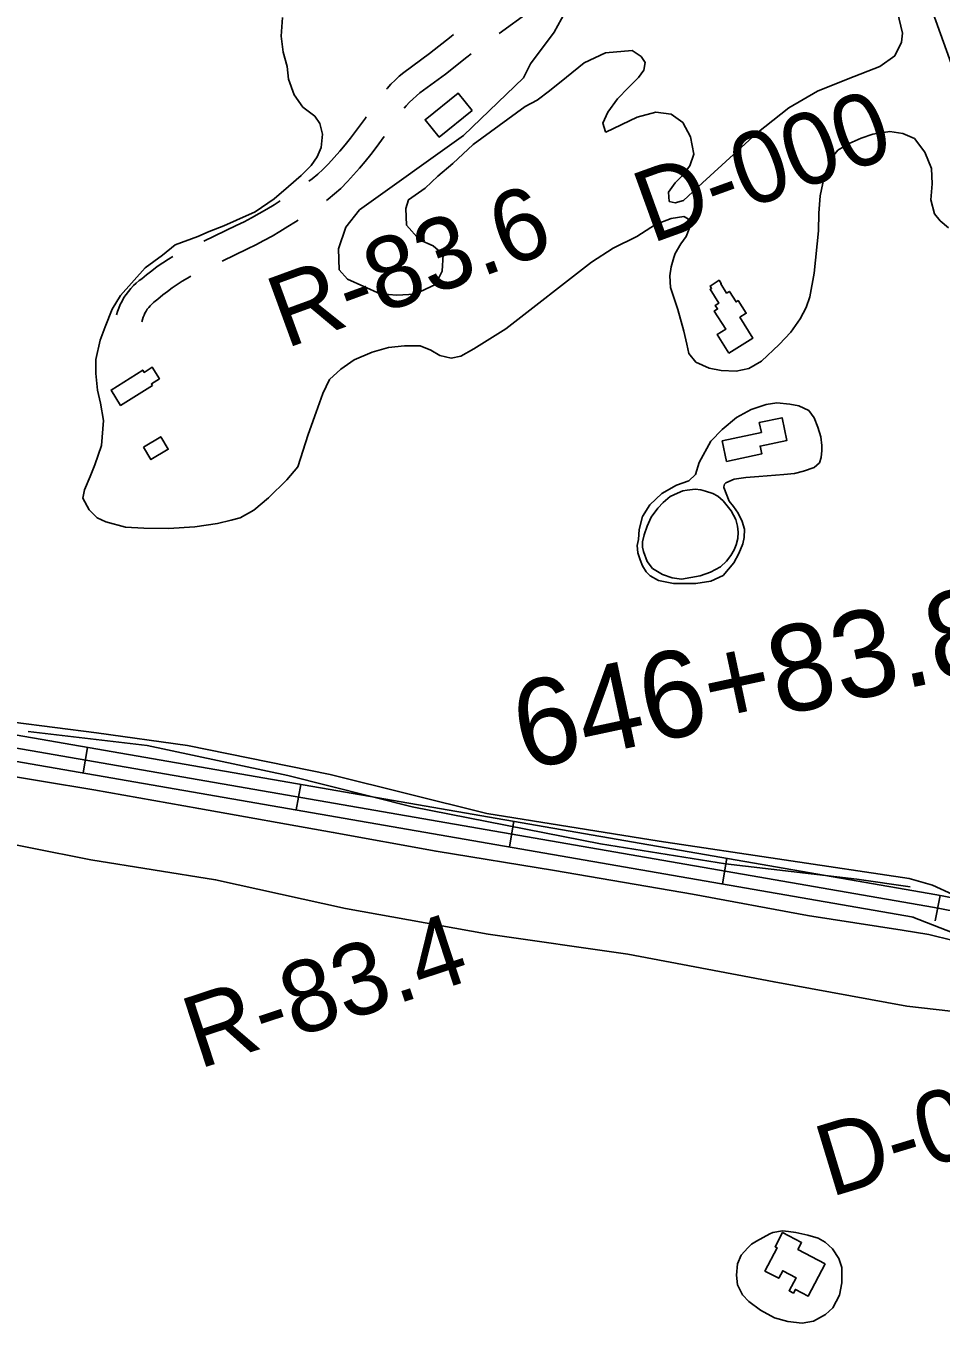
# Model space of a CAD drawing. Extents: x 3715084 to 3753216, y 488173 to 513963.
# Drawn here: x 3730504 to 3731562, y 507365 to 508865 of the extents above; entities that cross this region are included whole.
import ezdxf

# ---------------------------------------------------------------- set-up
doc = ezdxf.new("R2010")
doc.units = 0
for name, color, linetype in [('V-BLDG-OTLN', 7, 'Continuous'), ('V-RIVR-RANG-IDEN', 7, 'Continuous'), ('V-ROAD-CNTR', 7, 'Continuous'), ('V-SITE-VEGE', 7, 'Continuous'), ('V-SURV-IDEN', 7, 'Continuous'), ('V-TOPO-SHOR', 7, 'Continuous')]:
    doc.layers.add(name, color=color, linetype=linetype)

msp = doc.modelspace()

# ---------------------------------------------------------------- linework, layer by layer
at = {"layer": 'V-BLDG-OTLN'}
for points in [[(3731019.9, 508767.3), (3730981.9, 508736.5), (3730965.6, 508756.5), (3731003.6, 508787.4)], [(3731316.6, 508486.5), (3731303, 508508), (3731313, 508514.3), (3731299.7, 508535.3), (3731303.6, 508537.7), (3731301, 508541.9), (3731305.1, 508544.5), (3731294.9, 508560.5), (3731296.6, 508561.5), (3731294.9, 508564.2), (3731305.4, 508570.9), (3731307.8, 508567.1), (3731307.3, 508566.8), (3731314.1, 508556), (3731317.3, 508558.1), (3731325, 508545.9), (3731327.4, 508547.4), (3731336.7, 508532.7), (3731329.4, 508528.1), (3731344.5, 508504.1)], [(3730650.3, 508449.1), (3730613.6, 508426.1), (3730602.5, 508443.9), (3730639.2, 508467), (3730640.8, 508464.4), (3730650.2, 508470.3), (3730658.5, 508457), (3730649.1, 508451.1)], [(3731309, 508385.3), (3731354.2, 508394.9), (3731351.8, 508406.3), (3731378.2, 508411.9), (3731383.7, 508385.7), (3731352.7, 508379.1), (3731354.6, 508370.1), (3731314, 508361.5)], [(3730639.9, 508377.9), (3730659.9, 508390), (3730668.6, 508375.6), (3730648.6, 508363.5)], [(3731428, 507433.6), (3731408.4, 507396.3), (3731393.5, 507404.1), (3731391.2, 507399.8), (3731386.3, 507402.4), (3731394.3, 507417.6), (3731378.9, 507425.7), (3731374.3, 507417), (3731358.4, 507425.3), (3731372.5, 507452), (3731370.1, 507453.3), (3731378.7, 507469.7), (3731400.7, 507458.2), (3731396.5, 507450.2)]]:
    msp.add_lwpolyline(points, close=True, dxfattribs=at)
at = {"layer": 'V-ROAD-CNTR'}
for p, q in [((3730570.2, 508001.3), (3730575.4, 508030.8)), ((3730816.5, 507958.5), (3730821.7, 507988)), ((3731062.9, 507915.7), (3731068, 507945.3)), ((3731309.2, 507873), (3731314.3, 507902.5)), ((3731555.2, 507830.2), (3731560.9, 507859.6))]:
    msp.add_line(p, q, dxfattribs=at)
for points in [[(3731461.5, 509134.9), (3731484, 509071.6), (3731592.9, 508767.9), (3731694.4, 508482.5), (3731719.5, 508413.9), (3731731.7, 508379.3), (3731745.2, 508341.6), (3731756.2, 508312.1), (3731763.6, 508286.3), (3731775.1, 508254.9), (3731785.6, 508221.6), (3731794.5, 508189.1), (3731801.2, 508151.8), (3731810, 508119.1), (3731885.4, 507789.6)], [(3731131.4, 508916), (3731086.1, 508881.8), (3731051.2, 508856.3)], [(3730998.4, 508854.9), (3730995.5, 508852.8), (3730970.8, 508833), (3730941, 508811.3), (3730935.7, 508806.8), (3730930.8, 508802.3), (3730926, 508797.6), (3730921.5, 508792.7), (3730920.9, 508792.1)], [(3731018.9, 508832.7), (3731013.8, 508828.9), (3730989, 508809.1), (3730959.5, 508787.6), (3730955.5, 508784.2), (3730951.4, 508780.5), (3730947.5, 508776.7), (3730943.8, 508772.7), (3730941.4, 508769.9)], [(3730897.5, 508759.7), (3730896.7, 508758.5), (3730891, 508750.6), (3730885.2, 508742.8), (3730879.2, 508735.1), (3730873.1, 508727.5), (3730866.8, 508720), (3730860.4, 508712.7), (3730853.8, 508705.5), (3730847.5, 508698.9), (3730841.5, 508693.7), (3730834.8, 508688.3), (3730831.1, 508685.4)], [(3730918.3, 508737.2), (3730915.3, 508732.9), (3730909.1, 508724.6), (3730902.7, 508716.4), (3730896.2, 508708.4), (3730889.6, 508700.5), (3730882.7, 508692.7), (3730875.8, 508685), (3730868.2, 508677.1), (3730860.7, 508670.7), (3730853.5, 508664.8), (3730851.5, 508663.3)], [(3730798.1, 508662.9), (3730790.9, 508658.2), (3730782.4, 508653), (3730773.8, 508648), (3730765, 508643.2), (3730756.2, 508638.5), (3730747.1, 508634.1), (3730709.7, 508616.3)], [(3730818.7, 508640.5), (3730815.6, 508638.5), (3730806.9, 508632.9), (3730797.8, 508627.3), (3730788.6, 508621.9), (3730779.2, 508616.7), (3730769.7, 508611.8), (3730760.2, 508607.1), (3730730.8, 508593.1)], [(3730674, 508598.3), (3730669.1, 508595.4), (3730662.4, 508591.2), (3730655.9, 508586.7), (3730649.5, 508582), (3730643.3, 508577.1), (3730637.9, 508572.5), (3730635.2, 508570.5), (3730631.7, 508567.7), (3730628.4, 508564.7), (3730625.4, 508561.5), (3730622.5, 508558.1), (3730619.8, 508554.5), (3730617.4, 508550.8), (3730615.2, 508546.9), (3730613.2, 508542.9), (3730611.5, 508538.8), (3730610.1, 508534.6), (3730609, 508530.8)], [(3730694.8, 508575.6), (3730690.8, 508573.4), (3730684.8, 508569.9), (3730679, 508566.2), (3730673.3, 508562.2), (3730667.7, 508558.1), (3730662.3, 508553.9), (3730656.4, 508548.9), (3730653.4, 508546.7), (3730651.4, 508545.1), (3730649.5, 508543.3), (3730647.7, 508541.4), (3730646, 508539.4), (3730644.4, 508537.3), (3730643, 508535.1), (3730641.7, 508532.8), (3730640.6, 508530.5), (3730639.5, 508528.1), (3730638.7, 508525.6), (3730637.9, 508522.7)], [(3731885.4, 507789.6), (3731882.8, 507790), (3731805.7, 507812.4), (3731556.9, 507860.4), (3728800.2, 508339), (3728637.3, 508368.9)], [(3732014, 507621), (3732000.1, 507639.4), (3731970.8, 507679), (3731946.9, 507708.2), (3731931.2, 507723.8), (3731921.1, 507737), (3731908.5, 507752.9), (3731902.6, 507766.2), (3731892.2, 507773.5), (3731879.6, 507775.3), (3731802.2, 507797.8), (3731554.2, 507845.7), (3728797.6, 508324.2), (3728634.6, 508354.2)], [(3731530.2, 507834.6), (3728795, 508309.4), (3728631.9, 508339.4)], [(3731529.3, 507834.3), (3731606.5, 507804.4), (3731618.7, 507799.5), (3731622.4, 507797.9)]]:
    msp.add_lwpolyline(points, dxfattribs=at)
at = {"layer": 'V-SITE-VEGE'}
for p, q in [((3730800.5, 508874.9), (3730799.3, 508853.2)), ((3730799.3, 508853.2), (3730801.6, 508834.5)), ((3730801.6, 508834.5), (3730806.2, 508818.2)), ((3730806.2, 508818.2), (3730807.8, 508803.5)), ((3730807.8, 508803.5), (3730814, 508785.2)), ((3730814, 508785.2), (3730824.1, 508771.2)), ((3730824.1, 508771.2), (3730838, 508760.7)), ((3730838, 508760.7), (3730843.8, 508752.1)), ((3730843.8, 508752.1), (3730846.9, 508739.7)), ((3730846.9, 508739.7), (3730845.4, 508724.6)), ((3731455.9, 508728.9), (3731469.5, 508735.1)), ((3731469.5, 508735.1), (3731483.1, 508739.7)), ((3731483.1, 508739.7), (3731502.6, 508742.8)), ((3731502.6, 508742.8), (3731517.7, 508740.8)), ((3731517.7, 508740.8), (3731531.3, 508735)), ((3731531.3, 508735), (3731543.3, 508719)), ((3730845.4, 508724.6), (3730840.7, 508713.7)), ((3731434.9, 508711.8), (3731442.7, 508721.5)), ((3731442.7, 508721.5), (3731455.9, 508728.9)), ((3730840.7, 508713.7), (3730833.7, 508703.6)), ((3731426.8, 508690.4), (3731434.9, 508711.8)), ((3731543.3, 508719), (3731550.7, 508700)), ((3730822.4, 508692), (3730807.6, 508679.2)), ((3730833.7, 508703.6), (3730822.4, 508692)), ((3731422.1, 508668.7), (3731426.8, 508690.4)), ((3731550.7, 508700), (3731551.8, 508682.5)), ((3730807.6, 508679.2), (3730790.9, 508665.2)), ((3731551.8, 508682.5), (3731550.2, 508663.9)), ((3730790.9, 508665.2), (3730769.1, 508650.1)), ((3731420.5, 508648.5), (3731422.1, 508668.7)), ((3731550.2, 508663.9), (3731554.5, 508647.6)), ((3730769.1, 508650.1), (3730747.4, 508640.4)), ((3731250, 508642.5), (3731264.7, 508644.8)), ((3731264.7, 508644.8), (3731269.8, 508642.1)), ((3731420.1, 508627.9), (3731420.5, 508648.5)), ((3731554.5, 508647.6), (3731561.1, 508639.8)), ((3730733, 508633.8), (3730715.9, 508627.2)), ((3730747.4, 508640.4), (3730733, 508633.8)), ((3731210.3, 508621.6), (3731231.7, 508635.5)), ((3731231.7, 508635.5), (3731250, 508642.5)), ((3731270.9, 508630.4), (3731267.4, 508621.5)), ((3731269.8, 508642.1), (3731270.9, 508630.4)), ((3731561.1, 508639.8), (3731570.4, 508631.6)), ((3730702.7, 508621.4), (3730676.6, 508611.8)), ((3730715.9, 508627.2), (3730702.7, 508621.4)), ((3731183.1, 508608), (3731210.3, 508621.6)), ((3731267.4, 508621.5), (3731261.2, 508613)), ((3731415.4, 508579), (3731420.1, 508627.9)), ((3730661.9, 508600.1), (3730642, 508585.4)), ((3730676.6, 508611.8), (3730661.9, 508600.1)), ((3731157.9, 508591.7), (3731183.1, 508608)), ((3731254.6, 508601.7), (3731253, 508597.4)), ((3731261.2, 508613), (3731254.6, 508601.7)), ((3730642, 508585.4), (3730613.3, 508553.2)), ((3731058.7, 508514.6), (3731157.9, 508591.7)), ((3731249.9, 508586.6), (3731248.3, 508576.1)), ((3731253, 508597.4), (3731249.9, 508586.6)), ((3731248.3, 508576.1), (3731249.1, 508562.5)), ((3731410.3, 508551.8), (3731415.4, 508579)), ((3731249.1, 508562.5), (3731257.6, 508537.2)), ((3730613.3, 508553.2), (3730603.9, 508537.3)), ((3731399, 508526.2), (3731406, 508539.4)), ((3731406, 508539.4), (3731410.3, 508551.8)), ((3730603.9, 508537.3), (3730595.7, 508517.1)), ((3731257.6, 508537.2), (3731264.6, 508512)), ((3731388.1, 508511), (3731399, 508526.2)), ((3730595.7, 508517.1), (3730589.9, 508501.6)), ((3731021.8, 508491.7), (3731058.7, 508514.6)), ((3731264.6, 508512), (3731268, 508497.2)), ((3731374.9, 508496.7), (3731388.1, 508511)), ((3730589.9, 508501.6), (3730584.8, 508479.4)), ((3730923.1, 508493), (3730941.8, 508494.9)), ((3730941.8, 508494.9), (3730960, 508494.9)), ((3730960, 508494.9), (3730972.1, 508490.2)), ((3731268, 508497.2), (3731270.4, 508486.3)), ((3731354.2, 508477.3), (3731374.9, 508496.7)), ((3730584.8, 508479.4), (3730584.8, 508463.1)), ((3730883.5, 508479), (3730904.5, 508487.6)), ((3730904.5, 508487.6), (3730923.1, 508493)), ((3730972.1, 508490.2), (3730982.5, 508484)), ((3730982.5, 508484), (3730995.8, 508480.9)), ((3730995.8, 508480.9), (3731007, 508483.2)), ((3731007, 508483.2), (3731021.8, 508491.7)), ((3731270.4, 508486.3), (3731278.5, 508476.2)), ((3730855.1, 508456.2), (3730868.3, 508468.2)), ((3730868.3, 508468.2), (3730883.5, 508479)), ((3731278.5, 508476.2), (3731294, 508469.2)), ((3731294, 508469.2), (3731307.6, 508466.5)), ((3731307.6, 508466.5), (3731325.1, 508465.7)), ((3731325.1, 508465.7), (3731339.9, 508468.8)), ((3731339.9, 508468.8), (3731354.2, 508477.3)), ((3730584.8, 508463.1), (3730586.7, 508443.7)), ((3730847.3, 508439.9), (3730855.1, 508456.2)), ((3730586.7, 508443.7), (3730590.2, 508428.9)), ((3730839.5, 508418.5), (3730847.3, 508439.9)), ((3730590.2, 508428.9), (3730593.7, 508408.7)), ((3731342.6, 508421.6), (3731325.5, 508412.1)), ((3731359.8, 508427.1), (3731342.6, 508421.6)), ((3731372.1, 508429.1), (3731359.8, 508427.1)), ((3731387.2, 508427.7), (3731372.1, 508429.1)), ((3731397.5, 508425.7), (3731387.2, 508427.7)), ((3731409.1, 508420.2), (3731397.5, 508425.7)), ((3731415.3, 508411.9), (3731409.1, 508420.2)), ((3730593.7, 508408.7), (3730591.3, 508380)), ((3730830.2, 508392.5), (3730839.5, 508418.5)), ((3731325.5, 508412.1), (3731309, 508398.4)), ((3731419.4, 508401), (3731415.3, 508411.9)), ((3730818.5, 508355.2), (3730830.2, 508392.5)), ((3731309, 508398.4), (3731296, 508384.7)), ((3731422.8, 508390), (3731419.4, 508401)), ((3731424.2, 508379.7), (3731422.8, 508390)), ((3730591.3, 508380), (3730583.9, 508357.5)), ((3731296, 508384.7), (3731282.2, 508360)), ((3731423.5, 508366), (3731424.1, 508374.2)), ((3731424.1, 508374.2), (3731424.2, 508379.7)), ((3731282.2, 508360), (3731278.1, 508346.3)), ((3731415.2, 508354.3), (3731421.4, 508359.8)), ((3731421.4, 508359.8), (3731423.5, 508366)), ((3730583.9, 508357.5), (3730578.4, 508343.9)), ((3730805.6, 508340.1), (3730818.5, 508355.2)), ((3731278.1, 508346.3), (3731270.5, 508338.8)), ((3731336.4, 508342.8), (3731351.4, 508344.1)), ((3731351.4, 508344.1), (3731380.2, 508346.2)), ((3731380.2, 508346.2), (3731392.6, 508347.5)), ((3731392.6, 508347.5), (3731402.9, 508350.3)), ((3731402.9, 508350.3), (3731415.2, 508354.3)), ((3730578.4, 508343.9), (3730571.8, 508328.7)), ((3730784.6, 508319.2), (3730805.6, 508340.1)), ((3731256.1, 508334), (3731239, 508324.4)), ((3731270.5, 508338.8), (3731256.1, 508334)), ((3731311, 508331.9), (3731311.7, 508335.3)), ((3731311, 508331.2), (3731311, 508331.9)), ((3731317.1, 508315.4), (3731311, 508331.2)), ((3731311.7, 508335.3), (3731313, 508336.6)), ((3731313, 508336.6), (3731322.6, 508340.8)), ((3731322.6, 508340.8), (3731336.4, 508342.8)), ((3730571.8, 508328.7), (3730569.9, 508319)), ((3730569.9, 508319), (3730577.2, 508305.4)), ((3730767.5, 508305.2), (3730784.6, 508319.2)), ((3731239, 508324.4), (3731225.2, 508311.4)), ((3731321.9, 508309.2), (3731317.1, 508315.4)), ((3730577.2, 508305.4), (3730586.5, 508296.1)), ((3730751.6, 508296.3), (3730767.5, 508305.2)), ((3731225.2, 508311.4), (3731217, 508297.7)), ((3731327.4, 508301.7), (3731321.9, 508309.2)), ((3731332.2, 508292.1), (3731327.4, 508301.7)), ((3730586.5, 508296.1), (3730596.6, 508291.4)), ((3730596.6, 508291.4), (3730619.1, 508285.6)), ((3730619.1, 508285.6), (3730640.5, 508284.4)), ((3730640.5, 508284.4), (3730668.9, 508283.9)), ((3730668.9, 508283.9), (3730699.5, 508285.9)), ((3730699.5, 508285.9), (3730725.6, 508289.7)), ((3730725.6, 508289.7), (3730741.5, 508293.6)), ((3730741.5, 508293.6), (3730751.6, 508296.3)), ((3731217, 508297.7), (3731212.9, 508282.6)), ((3731334.9, 508283.1), (3731332.2, 508292.1)), ((3731212.2, 508271), (3731210.8, 508264.1)), ((3731212.9, 508282.6), (3731212.2, 508271)), ((3731332.8, 508266), (3731334.2, 508273.5)), ((3731334.2, 508273.5), (3731334.9, 508283.1)), ((3731210.8, 508264.1), (3731211.5, 508255.9)), ((3731211.5, 508255.9), (3731214.2, 508247.6)), ((3731322.5, 508244.1), (3731328, 508255)), ((3731328, 508255), (3731332.8, 508266)), ((3731214.2, 508247.6), (3731216.9, 508240.8)), ((3731216.9, 508240.8), (3731221, 508233.9)), ((3731310.2, 508229.7), (3731322.5, 508244.1)), ((3731221, 508233.9), (3731225.8, 508229.1)), ((3731225.8, 508229.1), (3731235.4, 508223.6)), ((3731295.8, 508222.9), (3731310.2, 508229.7)), ((3731235.4, 508223.6), (3731252.6, 508220.2)), ((3731252.6, 508220.2), (3731278.6, 508220.1)), ((3731278.6, 508220.1), (3731295.8, 508222.9)), ((3730585.7, 508047.5), (3730489.4, 508060)), ((3730691, 508033), (3730585.7, 508047.5)), ((3730855.6, 507999.3), (3730691, 508033)), ((3731036.9, 507954.4), (3730855.6, 507999.3)), ((3731236.1, 507922.4), (3731036.9, 507954.4)), ((3731524.9, 507879.2), (3731236.1, 507922.4)), ((3731552.1, 507871.4), (3731524.9, 507879.2)), ((3731575.7, 507860.8), (3731552.1, 507871.4))]:
    msp.add_line(p, q, dxfattribs=at)
for points in [[(3731506.2, 508903.9), (3731517.4, 508856.6), (3731516.3, 508846.4), (3731508.6, 508830.5), (3731491.2, 508818.2), (3731454.7, 508803.9), (3731419.3, 508789.6), (3731385.9, 508770.1), (3731349, 508740.9), (3731286.3, 508683.5), (3731264.2, 508663.1), (3731254.5, 508660.5), (3731247.8, 508662.1), (3731246.8, 508672.8), (3731254.5, 508683.6), (3731262.7, 508691.8), (3731271.5, 508703.1), (3731276.1, 508716.9), (3731272.5, 508736.9), (3731263.3, 508753.3), (3731250, 508763.1), (3731232.1, 508765.2), (3731210.5, 508759.6), (3731174.6, 508742.2), (3731174.1, 508742.7), (3731171, 508752.4), (3731176.7, 508765.2), (3731188, 508780.6), (3731200.8, 508793.9), (3731212.1, 508805.2), (3731218.3, 508813.9), (3731219.8, 508822.6), (3731215.2, 508829.8), (3731205, 508836.5), (3731174.2, 508834), (3731149.5, 508822.2), (3731129, 508805.8), (3731109.5, 508790), (3731095.1, 508779.2), (3731081.2, 508772), (3731021.2, 508728), (3730997.6, 508706), (3730980.1, 508691.1), (3730965.7, 508677.3), (3730946.2, 508664), (3730943.1, 508653.7), (3730944.1, 508634.7), (3730959, 508617.8), (3730974.9, 508610.6), (3730986.6, 508600.8), (3730985.1, 508581.3), (3730977.4, 508566), (3730953.8, 508554.7), (3730932.7, 508553.7), (3730913.7, 508555.3), (3730875.8, 508572.2), (3730866.1, 508583), (3730865.6, 508607.1), (3730873.8, 508632.3), (3730889.8, 508652.2), (3731009.9, 508738.3), (3731079.2, 508804.9), (3731087.5, 508821.3), (3731114.7, 508857.7), (3731144.5, 508912)], [(3730369.6, 507942.3), (3730579, 507900.8), (3730723.3, 507877.8), (3730873.7, 507844.6)], [(3730873.7, 507844.6), (3731038.6, 507814.8), (3731199.7, 507791.7), (3731368.9, 507759.6), (3731522.2, 507731.6), (3731573.1, 507725.7)]]:
    msp.add_lwpolyline(points, dxfattribs=at)
msp.add_lwpolyline([(3731363.9, 507468.2), (3731348.6, 507460), (3731342.7, 507456.4), (3731338.6, 507452.3), (3731330.9, 507443.5), (3731326.8, 507433.5), (3731325.6, 507420.5), (3731326.7, 507409.4), (3731332.6, 507397.6), (3731339.7, 507389.9), (3731353.2, 507379.9), (3731369.6, 507371.1), (3731384.9, 507366.9), (3731401.4, 507365.1), (3731414.4, 507367.5), (3731428.5, 507375.1), (3731436.8, 507382.7), (3731444.4, 507397.4), (3731447.4, 507411.6), (3731447.4, 507429.2), (3731443.9, 507439.8), (3731436.3, 507451), (3731428, 507458.7), (3731419.8, 507463.4), (3731408, 507466.9), (3731393.9, 507469.9), (3731385.7, 507471.1), (3731378.6, 507471.7), (3731367.4, 507469.9)], close=True, dxfattribs=at)
at = {"layer": 'V-TOPO-SHOR'}
for points in [[(3731319.5, 508304.3), (3731324.8, 508294.4), (3731326.7, 508286.4), (3731327.5, 508279.5), (3731327.1, 508272.2), (3731325.1, 508265), (3731322.8, 508259.2), (3731319, 508252.7), (3731314, 508246.2), (3731307.1, 508239.7), (3731295.3, 508233.3), (3731283.4, 508229.1), (3731262, 508225.3), (3731251.3, 508226.8), (3731239.9, 508230.7), (3731228.4, 508237.6), (3731222.3, 508245.6), (3731218.1, 508257.1), (3731217, 508262.4), (3731217, 508268.5), (3731218.9, 508276.6), (3731222.3, 508286.5), (3731226.9, 508296.8), (3731234.6, 508307.5), (3731240.7, 508314), (3731248.8, 508320.9), (3731257.2, 508324.7), (3731263.3, 508327.3), (3731268.3, 508328.1), (3731277.8, 508329.2), (3731284.3, 508328.5), (3731289.7, 508326.9), (3731298.1, 508324.2), (3731303.8, 508321.2), (3731309.9, 508315.8), (3731319.5, 508304.3)], [(3731274.7, 507861), (3731115, 507888.3), (3730978.2, 507910.6), (3730859.4, 507932.4), (3730703.8, 507960.1), (3730582.5, 507981.7), (3730461.1, 508001.7), (3730317.1, 508027.1), (3730177.8, 508050.7)], [(3731526.1, 507869.5), (3731464.4, 507878.3), (3731312.9, 507896.3), (3731168.3, 507919.4), (3730950.6, 507961.9), (3730806.9, 507998.2), (3730644.4, 508032.9), (3730506.7, 508049.1)], [(3731691.2, 507763.3), (3731661.6, 507777.5), (3731633.8, 507789.4), (3731607.5, 507798.5), (3731575.9, 507807.3), (3731547.8, 507814.5), (3731516.9, 507819.5), (3731407.4, 507836.4), (3731274.7, 507861)]]:
    msp.add_lwpolyline(points, dxfattribs=at)

# ---------------------------------------------------------------- texts
at = {"layer": 'V-RIVR-RANG-IDEN'}
for s, rotation, p in [('D-000', 19.9033, (3731227, 508613.1)), ('R-83.6', 20.0868, (3730804.3, 508491.6)), ('R-83.4', 18.1791, (3730703.9, 507658.5)), ('D-010', 16.9043, (3731433.8, 507510.4))]:
    msp.add_text(s, height=83, rotation=rotation, dxfattribs=at).set_placement(p)
at = {"layer": 'V-SURV-IDEN'}
msp.add_text('646+83.8', height=100, rotation=12.0536, dxfattribs=at).set_placement((3731079.4, 508004.2))

doc.saveas('drawing.dxf')
